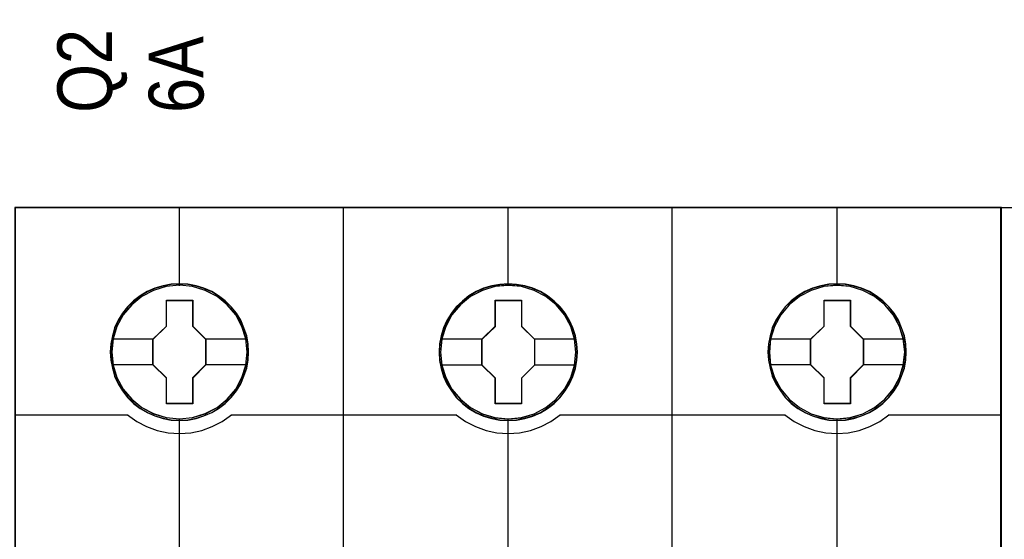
# Model space of a CAD drawing. Header units: millimetres. Extents: x -1290 to 1795, y -4192 to -1311.
# Tile 979 of 1056: x 1484.17 to 1494.95, y -2159.64 to -2153.95. Entities that reach past the tile are written whole.
import ezdxf

# ---------------------------------------------------------------- set-up
doc = ezdxf.new("R2010")
doc.units = ezdxf.units.MM
doc.layers.add('45', color=7, linetype='Continuous')
doc.layers.add('Aparatura', color=7, linetype='Continuous', lineweight=13)
doc.styles.get("Standard").update_dxf_attribs({"font": 'ARIALN.TTF', "width": 0.8})

# ---------------------------------------------------------------- blocks, each defined once
blk = doc.blocks.new('*C262')
at = {"layer": '45', "color": 7}
for points in [[(414.433141, -83.688793), (396.424224, -83.688793), (396.424224, -165.717356), (414.433141, -165.717356), (432.430921, -165.717356), (450.439838, -165.717356), (450.439838, -83.688793), (432.430921, -83.688793), (414.433141, -83.688793)], [(409.21782, -91.610476), (409.195465, -91.157712), (409.12281, -90.710469), (408.966324, -90.279791), (408.787483, -89.865677), (408.552753, -89.47365), (408.273314, -89.125794), (407.943575, -88.805546), (407.574714, -88.529471), (407.205854, -88.286524), (406.775516, -88.104314), (406.345179, -87.977319), (405.886898, -87.894496), (405.434206, -87.866889), (404.975924, -87.894496), (404.53441, -87.977319), (404.087306, -88.104314), (403.673735, -88.286524), (403.28252, -88.529471), (402.924837, -88.805546), (402.589509, -89.125794), (402.321247, -89.47365), (402.080929, -89.865677), (401.879732, -90.279791), (401.762367, -90.710469), (401.672947, -91.157712), (401.639414, -91.610476), (401.672947, -92.057719), (401.762367, -92.493919), (401.879732, -92.930119), (402.080929, -93.344232), (402.321247, -93.730739), (402.589509, -94.095159), (402.924837, -94.415407), (403.28252, -94.691482), (403.673735, -94.923386), (404.087306, -95.105596), (404.53441, -95.243634), (404.975924, -95.331978), (405.434206, -95.354064), (405.886898, -95.331978), (406.345179, -95.243634), (406.775516, -95.105596), (407.205854, -94.923386), (407.574714, -94.691482), (407.943575, -94.415407), (408.273314, -94.095159), (408.552753, -93.730739), (408.787483, -93.344232), (408.966324, -92.930119), (409.12281, -92.493919), (409.195465, -92.057719), (409.21782, -91.610476)], [(409.21782, -91.610476), (409.195465, -91.157712), (409.12281, -90.710469), (408.966324, -90.279791), (408.787483, -89.865677), (408.552753, -89.47365), (408.273314, -89.125794), (407.943575, -88.805546), (407.574714, -88.529471), (407.205854, -88.286524), (406.775516, -88.104314), (406.345179, -87.977319), (405.886898, -87.894496), (405.434206, -87.866889), (404.975924, -87.894496), (404.53441, -87.977319), (404.087306, -88.104314), (403.673735, -88.286524), (403.28252, -88.529471), (402.924837, -88.805546), (402.589509, -89.125794), (402.321247, -89.47365), (402.080929, -89.865677), (401.879732, -90.279791), (401.762367, -90.710469), (401.672947, -91.157712), (401.639414, -91.610476), (401.672947, -92.057719), (401.762367, -92.493919), (401.879732, -92.930119), (402.080929, -93.344232), (402.321247, -93.730739), (402.589509, -94.095159), (402.924837, -94.415407), (403.28252, -94.691482), (403.673735, -94.923386), (404.087306, -95.105596), (404.53441, -95.243634), (404.975924, -95.331978), (405.434206, -95.354064), (405.886898, -95.331978), (406.345179, -95.243634), (406.775516, -95.105596), (407.205854, -94.923386), (407.574714, -94.691482), (407.943575, -94.415407), (408.273314, -94.095159), (408.552753, -93.730739), (408.787483, -93.344232), (408.966324, -92.930119), (409.12281, -92.493919), (409.195465, -92.057719), (409.21782, -91.610476)], [(427.215863, -91.615863), (427.193507, -91.163099), (427.120851, -90.715856), (426.96436, -90.285178), (426.785514, -89.871064), (426.550777, -89.479036), (426.27133, -89.131181), (425.941581, -88.810933), (425.578299, -88.529335), (425.203839, -88.29191), (424.773489, -88.1097), (424.34314, -87.982705), (423.884846, -87.899883), (423.43214, -87.872275), (422.979435, -87.899883), (422.532318, -87.982705), (422.085202, -88.1097), (421.671619, -88.29191), (421.280392, -88.529335), (420.922699, -88.810933), (420.587362, -89.131181), (420.324681, -89.479036), (420.078767, -89.871064), (419.883153, -90.285178), (419.760196, -90.715856), (419.670773, -91.163099), (419.642828, -91.615863), (419.670773, -92.063106), (419.760196, -92.499305), (419.883153, -92.935505), (420.078767, -93.349619), (420.324681, -93.736125), (420.587362, -94.100545), (420.922699, -94.420793), (421.280392, -94.696869), (421.671619, -94.928773), (422.085202, -95.110983), (422.532318, -95.24902), (422.979435, -95.337365), (423.43214, -95.359451), (423.884846, -95.337365), (424.34314, -95.24902), (424.773489, -95.110983), (425.203839, -94.928773), (425.578299, -94.696869), (425.941581, -94.420793), (426.27133, -94.100545), (426.550777, -93.736125), (426.785514, -93.349619), (426.96436, -92.935505), (427.120851, -92.499305), (427.193507, -92.063106), (427.215863, -91.615863)], [(427.215863, -91.615863), (427.193507, -91.163099), (427.120851, -90.715856), (426.96436, -90.285178), (426.785514, -89.871064), (426.550777, -89.479036), (426.27133, -89.131181), (425.941581, -88.810933), (425.578299, -88.529335), (425.203839, -88.29191), (424.773489, -88.1097), (424.34314, -87.982705), (423.884846, -87.899883), (423.43214, -87.872275), (422.979435, -87.899883), (422.532318, -87.982705), (422.085202, -88.1097), (421.671619, -88.29191), (421.280392, -88.529335), (420.922699, -88.810933), (420.587362, -89.131181), (420.324681, -89.479036), (420.078767, -89.871064), (419.883153, -90.285178), (419.760196, -90.715856), (419.670773, -91.163099), (419.642828, -91.615863), (419.670773, -92.063106), (419.760196, -92.499305), (419.883153, -92.935505), (420.078767, -93.349619), (420.324681, -93.736125), (420.587362, -94.100545), (420.922699, -94.420793), (421.280392, -94.696869), (421.671619, -94.928773), (422.085202, -95.110983), (422.532318, -95.24902), (422.979435, -95.337365), (423.43214, -95.359451), (423.884846, -95.337365), (424.34314, -95.24902), (424.773489, -95.110983), (425.203839, -94.928773), (425.578299, -94.696869), (425.941581, -94.420793), (426.27133, -94.100545), (426.550777, -93.736125), (426.785514, -93.349619), (426.96436, -92.935505), (427.120851, -92.499305), (427.193507, -92.063106), (427.215863, -91.615863)], [(427.19975, -91.616761), (427.17749, -91.165842), (427.105142, -90.720423), (426.949318, -90.2915), (426.771232, -89.879075), (426.537495, -89.488645), (426.259236, -89.142208), (425.930891, -88.823266), (425.569155, -88.542816), (425.196288, -88.306359), (424.76777, -88.124892), (424.339251, -87.998415), (423.882907, -87.915929), (423.432128, -87.888434), (422.981349, -87.915929), (422.536135, -87.998415), (422.090921, -88.124892), (421.679099, -88.306359), (421.289537, -88.542816), (420.933365, -88.823266), (420.599455, -89.142208), (420.337892, -89.488645), (420.093024, -89.879075), (419.898243, -90.2915), (419.775809, -90.720423), (419.686767, -91.165842), (419.658941, -91.616761), (419.686767, -92.06218), (419.775809, -92.496602), (419.898243, -92.931023), (420.093024, -93.343449), (420.337892, -93.728379), (420.599455, -94.091313), (420.933365, -94.410256), (421.289537, -94.685206), (421.679099, -94.916164), (422.090921, -95.097632), (422.536135, -95.235107), (422.981349, -95.323091), (423.432128, -95.345087), (423.882907, -95.323091), (424.339251, -95.235107), (424.76777, -95.097632), (425.196288, -94.916164), (425.569155, -94.685206), (425.930891, -94.410256), (426.259236, -94.091313), (426.537495, -93.728379), (426.771232, -93.343449), (426.949318, -92.931023), (427.105142, -92.496602), (427.17749, -92.06218), (427.19975, -91.616761)], [(445.219277, -91.610476), (445.196922, -91.157712), (445.124268, -90.710469), (444.967782, -90.279791), (444.78894, -89.865677), (444.554211, -89.47365), (444.274771, -89.125794), (443.945032, -88.805546), (443.576172, -88.529471), (443.207311, -88.286524), (442.776974, -88.104314), (442.346637, -87.977319), (441.888356, -87.894496), (441.435663, -87.866889), (440.977382, -87.894496), (440.535867, -87.977319), (440.088764, -88.104314), (439.675193, -88.286524), (439.283977, -88.529471), (438.926294, -88.805546), (438.590966, -89.125794), (438.328293, -89.47365), (438.082386, -89.865677), (437.881189, -90.279791), (437.763825, -90.710469), (437.674404, -91.157712), (437.640871, -91.610476), (437.674404, -92.057719), (437.763825, -92.493919), (437.881189, -92.930119), (438.082386, -93.344232), (438.328293, -93.730739), (438.590966, -94.095159), (438.926294, -94.415407), (439.283977, -94.691482), (439.675193, -94.923386), (440.088764, -95.105596), (440.535867, -95.243634), (440.977382, -95.331978), (441.435663, -95.354064), (441.888356, -95.331978), (442.346637, -95.243634), (442.776974, -95.105596), (443.207311, -94.923386), (443.576172, -94.691482), (443.945032, -94.415407), (444.274771, -94.095159), (444.554211, -93.730739), (444.78894, -93.344232), (444.967782, -92.930119), (445.124268, -92.493919), (445.196922, -92.057719), (445.219277, -91.610476)], [(445.219277, -91.610476), (445.196922, -91.157712), (445.124268, -90.710469), (444.967782, -90.279791), (444.78894, -89.865677), (444.554211, -89.47365), (444.274771, -89.125794), (443.945032, -88.805546), (443.576172, -88.529471), (443.207311, -88.286524), (442.776974, -88.104314), (442.346637, -87.977319), (441.888356, -87.894496), (441.435663, -87.866889), (440.977382, -87.894496), (440.535867, -87.977319), (440.088764, -88.104314), (439.675193, -88.286524), (439.283977, -88.529471), (438.926294, -88.805546), (438.590966, -89.125794), (438.328293, -89.47365), (438.082386, -89.865677), (437.881189, -90.279791), (437.763825, -90.710469), (437.674404, -91.157712), (437.640871, -91.610476), (437.674404, -92.057719), (437.763825, -92.493919), (437.881189, -92.930119), (438.082386, -93.344232), (438.328293, -93.730739), (438.590966, -94.095159), (438.926294, -94.415407), (439.283977, -94.691482), (439.675193, -94.923386), (440.088764, -95.105596), (440.535867, -95.243634), (440.977382, -95.331978), (441.435663, -95.354064), (441.888356, -95.331978), (442.346637, -95.243634), (442.776974, -95.105596), (443.207311, -94.923386), (443.576172, -94.691482), (443.945032, -94.415407), (444.274771, -94.095159), (444.554211, -93.730739), (444.78894, -93.344232), (444.967782, -92.930119), (445.124268, -92.493919), (445.196922, -92.057719), (445.219277, -91.610476)], [(445.203165, -91.610476), (445.180899, -91.159667), (445.108537, -90.714354), (444.952679, -90.285535), (444.774556, -89.873209), (444.540769, -89.482873), (444.262451, -89.13652), (443.934037, -88.817654), (443.566658, -88.54277), (443.199279, -88.300872), (442.77067, -88.119448), (442.342061, -87.993002), (441.88562, -87.910536), (441.434746, -87.883048), (440.978305, -87.910536), (440.538563, -87.993002), (440.093255, -88.119448), (439.681345, -88.300872), (439.291701, -88.54277), (438.935454, -88.817654), (438.601473, -89.13652), (438.339855, -89.482873), (438.094935, -89.873209), (437.894547, -90.285535), (437.777653, -90.714354), (437.688592, -91.159667), (437.655194, -91.610476), (437.688592, -92.055789), (437.777653, -92.490106), (437.894547, -92.924422), (438.094935, -93.336749), (438.339855, -93.721586), (438.601473, -94.084433), (438.935454, -94.403299), (439.291701, -94.678183), (439.681345, -94.909086), (440.093255, -95.090509), (440.538563, -95.227951), (440.978305, -95.315914), (441.434746, -95.337905), (441.88562, -95.315914), (442.342061, -95.227951), (442.77067, -95.090509), (443.199279, -94.909086), (443.566658, -94.678183), (443.934037, -94.403299), (444.262451, -94.084433), (444.540769, -93.721586), (444.774556, -93.336749), (444.952679, -92.924422), (445.108537, -92.490106), (445.180899, -92.055789), (445.203165, -91.610476)], [(404.718896, -88.768222), (406.160604, -88.768222), (406.160604, -90.183891), (406.881458, -90.891726), (406.881458, -92.312924), (406.160604, -93.031819), (406.160604, -94.441958), (404.718896, -94.441958), (404.718896, -93.031819), (403.981147, -92.312924), (403.981147, -90.891726), (404.718896, -90.183891), (404.718896, -88.768222)], [(404.718896, -88.768222), (406.160604, -88.768222), (406.160604, -88.768222), (406.160604, -90.183891), (406.160604, -90.183891), (406.881458, -90.891726), (406.881458, -90.891726), (406.881458, -92.312924), (406.881458, -92.312924), (406.160604, -93.031819), (406.160604, -93.031819), (406.160604, -94.441958), (406.160604, -94.441958), (404.718896, -94.441958), (404.718896, -94.441958), (404.718896, -93.031819), (404.718896, -93.031819), (403.981147, -92.312924), (403.981147, -92.312924), (403.981147, -90.891726), (403.981147, -90.891726), (404.718896, -90.183891), (404.718896, -90.183891), (404.718896, -88.768222), (404.718896, -88.768222)], [(404.726811, -88.784382), (406.152501, -88.784382), (406.152501, -90.191987), (406.865345, -90.895789), (406.865345, -92.308892), (406.152501, -93.023692), (406.152501, -94.425798), (404.726811, -94.425798), (404.726811, -93.023692), (403.99726, -92.308892), (403.99726, -90.895789), (404.726811, -90.191987), (404.726811, -88.784382)], [(422.722376, -88.768222), (424.164214, -88.768222), (424.164214, -90.189385), (424.879501, -90.897202), (424.879501, -92.318365), (424.164214, -93.037241), (424.164214, -94.447344), (422.722376, -94.447344), (422.722376, -93.037241), (421.984561, -92.318365), (421.984561, -90.897202), (422.722376, -90.189385), (422.722376, -88.768222)], [(422.722376, -88.768222), (424.164214, -88.768222), (424.164214, -88.768222), (424.164214, -90.189385), (424.164214, -90.189385), (424.879501, -90.897202), (424.879501, -90.897202), (424.879501, -92.318365), (424.879501, -92.318365), (424.164214, -93.037241), (424.164214, -93.037241), (424.164214, -94.447344), (424.164214, -94.447344), (422.722376, -94.447344), (422.722376, -94.447344), (422.722376, -93.037241), (422.722376, -93.037241), (421.984561, -92.318365), (421.984561, -92.318365), (421.984561, -90.897202), (421.984561, -90.897202), (422.722376, -90.189385), (422.722376, -90.189385), (422.722376, -88.768222), (422.722376, -88.768222)], [(422.730276, -88.784382), (424.156064, -88.784382), (424.156064, -90.197457), (424.863388, -90.901246), (424.863388, -92.314321), (424.156064, -93.029106), (424.156064, -94.431185), (422.730276, -94.431185), (422.730276, -93.029106), (422.000674, -92.314321), (422.000674, -90.901246), (422.730276, -90.197457), (422.730276, -88.784382)], [(440.720158, -88.768222), (442.161996, -88.768222), (442.161996, -90.183891), (442.882916, -90.891726), (442.882916, -92.312924), (442.161996, -93.031819), (442.161996, -94.441958), (440.720158, -94.441958), (440.720158, -93.031819), (439.987975, -92.312924), (439.987975, -90.891726), (440.720158, -90.183891), (440.720158, -88.768222)], [(440.720158, -88.768222), (442.161996, -88.768222), (442.161996, -88.768222), (442.161996, -90.183891), (442.161996, -90.183891), (442.882916, -90.891726), (442.882916, -90.891726), (442.882916, -92.312924), (442.882916, -92.312924), (442.161996, -93.031819), (442.161996, -93.031819), (442.161996, -94.441958), (442.161996, -94.441958), (440.720158, -94.441958), (440.720158, -94.441958), (440.720158, -93.031819), (440.720158, -93.031819), (439.987975, -92.312924), (439.987975, -92.312924), (439.987975, -90.891726), (439.987975, -90.891726), (440.720158, -90.183891), (440.720158, -90.183891), (440.720158, -88.768222), (440.720158, -88.768222)], [(440.728121, -88.784382), (442.153909, -88.784382), (442.153909, -90.191987), (442.866803, -90.895789), (442.866803, -92.308892), (442.153909, -93.023692), (442.153909, -94.425798), (440.728121, -94.425798), (440.728121, -93.023692), (440.004088, -92.308892), (440.004088, -90.895789), (440.728121, -90.191987), (440.728121, -88.784382)]]:
    blk.add_lwpolyline(points, close=True, dxfattribs=at)
at = {"layer": '45', "color": 139}
for points in [[(414.433141, -83.688793), (396.424224, -83.688793), (396.424224, -165.717356), (414.433141, -165.717356), (432.430921, -165.717356), (450.439838, -165.717356), (450.439838, -83.688793), (432.430921, -83.688793), (414.433141, -83.688793)], [(414.43851, -83.704953), (396.440337, -83.704953), (396.440337, -165.701197), (414.43851, -165.701197), (432.425552, -165.701197), (450.423725, -165.701197), (450.423725, -83.704953), (432.425552, -83.704953), (414.43851, -83.704953)], [(409.135465, -91.605022), (409.062798, -90.887167), (408.855974, -90.202443), (408.514993, -89.567417), (408.056627, -89.009698), (407.492053, -88.562419), (406.849222, -88.225579), (406.150492, -88.015745), (405.429403, -87.949481), (404.708313, -88.015745), (404.020763, -88.225579), (403.377932, -88.562419), (402.813358, -89.009698), (402.354991, -89.567417), (402.014011, -90.202443), (401.796008, -90.887167), (401.72893, -91.605022), (401.796008, -92.317356), (402.014011, -93.007602), (402.354991, -93.631584), (402.813358, -94.189302), (403.377932, -94.642103), (404.020763, -94.978943), (404.708313, -95.1943), (405.429403, -95.266086), (406.150492, -95.1943), (406.849222, -94.978943), (407.492053, -94.642103), (408.056627, -94.189302), (408.514993, -93.631584), (408.855974, -93.007602), (409.062798, -92.317356), (409.135465, -91.605022)], [(409.140836, -91.605022), (409.068171, -90.887167), (408.861353, -90.202443), (408.514793, -89.572939), (408.05085, -89.01522), (407.497472, -88.562419), (406.85466, -88.231101), (406.155951, -88.015745), (405.434883, -87.949481), (404.713815, -88.015745), (404.015106, -88.231101), (403.377883, -88.562419), (402.818916, -89.01522), (402.349383, -89.572939), (402.008413, -90.202443), (401.801595, -90.887167), (401.72893, -91.605022), (401.801595, -92.317356), (402.008413, -93.007602), (402.349383, -93.637106), (402.818916, -94.194824), (403.377883, -94.647625), (404.015106, -94.984465), (404.713815, -95.1943), (405.434883, -95.266086), (406.155951, -95.1943), (406.85466, -94.984465), (407.497472, -94.647625), (408.05085, -94.194824), (408.514793, -93.637106), (408.861353, -93.007602), (409.068171, -92.317356), (409.140836, -91.605022)], [(427.13888, -91.605022), (427.060605, -90.887167), (426.853737, -90.202443), (426.512685, -89.572939), (426.054221, -89.01522), (425.489528, -88.562419), (424.84656, -88.231101), (424.153273, -88.015745), (423.42644, -87.949481), (422.705198, -88.015745), (422.017502, -88.231101), (421.374534, -88.562419), (420.809841, -89.01522), (420.351377, -89.572939), (420.010325, -90.202443), (419.797866, -90.887167), (419.725183, -91.605022), (419.797866, -92.317356), (420.010325, -93.007602), (420.351377, -93.637106), (420.809841, -94.194824), (421.374534, -94.647625), (422.017502, -94.984465), (422.705198, -95.1943), (423.42644, -95.266086), (424.153273, -95.1943), (424.84656, -94.984465), (425.489528, -94.647625), (426.054221, -94.194824), (426.512685, -93.637106), (426.853737, -93.007602), (427.060605, -92.317356), (427.13888, -91.605022)], [(427.13888, -91.610409), (427.066196, -90.892553), (426.859328, -90.207829), (426.512685, -89.572803), (426.04863, -89.015085), (425.495119, -88.562284), (424.852151, -88.230966), (424.153273, -88.021131), (423.432031, -87.954867), (422.710789, -88.021131), (422.011911, -88.230966), (421.374534, -88.562284), (420.815432, -89.015085), (420.351377, -89.572803), (420.004734, -90.207829), (419.797866, -90.892553), (419.725183, -91.610409), (419.797866, -92.322742), (420.004734, -93.012988), (420.351377, -93.63697), (420.815432, -94.194689), (421.374534, -94.64749), (422.011911, -94.98433), (422.710789, -95.199686), (423.432031, -95.271472), (424.153273, -95.199686), (424.852151, -94.98433), (425.495119, -94.64749), (426.04863, -94.194689), (426.512685, -93.63697), (426.859328, -93.012988), (427.066196, -92.322742), (427.13888, -91.610409)], [(445.136923, -91.610409), (445.06424, -90.892553), (444.857372, -90.207829), (444.516319, -89.572803), (444.046673, -89.015085), (443.493162, -88.562284), (442.850194, -88.230966), (442.151316, -88.021131), (441.430074, -87.954867), (440.708832, -88.021131), (440.009954, -88.230966), (439.372578, -88.562284), (438.813475, -89.015085), (438.34942, -89.572803), (438.002777, -90.207829), (437.795909, -90.892553), (437.723226, -91.610409), (437.795909, -92.322742), (438.002777, -93.012988), (438.34942, -93.63697), (438.813475, -94.194689), (439.372578, -94.64749), (440.009954, -94.98433), (440.708832, -95.199686), (441.430074, -95.271472), (442.151316, -95.199686), (442.850194, -94.98433), (443.493162, -94.64749), (444.046673, -94.194689), (444.516319, -93.63697), (444.857372, -93.012988), (445.06424, -92.322742), (445.136923, -91.610409)], [(445.136923, -91.605022), (445.058646, -90.887167), (444.851772, -90.202443), (444.51071, -89.572939), (444.052232, -89.01522), (443.487522, -88.562419), (442.844535, -88.231101), (442.151228, -88.015745), (441.429964, -87.949481), (440.70311, -88.015745), (440.015393, -88.231101), (439.372406, -88.562419), (438.807696, -89.01522), (438.349219, -89.572939), (438.008156, -90.202443), (437.795691, -90.887167), (437.728597, -91.605022), (437.795691, -92.317356), (438.008156, -93.007602), (438.349219, -93.637106), (438.807696, -94.194824), (439.372406, -94.647625), (440.015393, -94.984465), (440.70311, -95.1943), (441.429964, -95.266086), (442.151228, -95.1943), (442.844535, -94.984465), (443.487522, -94.647625), (444.052232, -94.194824), (444.51071, -93.637106), (444.851772, -93.007602), (445.058646, -92.317356), (445.136923, -91.605022)]]:
    blk.add_lwpolyline(points, close=True, dxfattribs=at)
for points in [[(405.41698, -83.688793), (405.41698, -87.976413)], [(414.422268, -102.489325), (414.422268, -83.688793)], [(423.415023, -83.688793), (423.415023, -87.976413)], [(432.409569, -102.489325), (432.409569, -83.688793)], [(441.413066, -83.688793), (441.413066, -87.976413)], [(396.424224, -95.052423), (402.624087, -95.052423)], [(402.590071, -95.052423), (403.093895, -95.404519), (403.636904, -95.688468), (404.2191, -95.898591), (404.81809, -96.029207), (405.433874, -96.063281), (406.049658, -96.029207), (406.654246, -95.898591), (407.230844, -95.688468), (407.773854, -95.404519), (408.283275, -95.052423)], [(405.41698, -95.24454), (405.41698, -102.489325)], [(408.251049, -95.052423), (420.622131, -95.052423)], [(420.588115, -95.052423), (421.091958, -95.404519), (421.634989, -95.688468), (422.217209, -95.898591), (422.816222, -96.029207), (423.432031, -96.063281), (424.04784, -96.029207), (424.646854, -95.898591), (425.229073, -95.688468), (425.772104, -95.404519), (426.275947, -95.052423)], [(423.415023, -95.24454), (423.415023, -102.489325)], [(426.241932, -95.052423), (438.613013, -95.052423)], [(438.580787, -95.052423), (439.090208, -95.404519), (439.633218, -95.688468), (440.209816, -95.898591), (440.814404, -96.029207), (441.430188, -96.063281), (442.045972, -96.029207), (442.644962, -95.898591), (443.22156, -95.688468), (443.770167, -95.404519), (444.273991, -95.052423)], [(441.413066, -95.24454), (441.413066, -102.489325)], [(444.239975, -95.052423), (450.439838, -95.052423)]]:
    blk.add_lwpolyline(points, dxfattribs=at)
at = {"layer": '45', "color": 59}
blk.add_lwpolyline([(414.422268, -102.489325), (414.422268, -83.688793)], dxfattribs=at)
blk.add_lwpolyline([(409.203497, -91.610476), (409.181232, -91.159667), (409.108869, -90.714354), (408.953012, -90.285535), (408.774888, -89.873209), (408.541102, -89.482873), (408.262784, -89.13652), (407.93437, -88.817654), (407.56699, -88.54277), (407.199611, -88.300872), (406.771002, -88.119448), (406.342393, -87.993002), (405.885953, -87.910536), (405.435078, -87.883048), (404.978638, -87.910536), (404.538896, -87.993002), (404.093588, -88.119448), (403.681678, -88.300872), (403.292034, -88.54277), (402.935787, -88.817654), (402.601806, -89.13652), (402.334621, -89.482873), (402.095268, -89.873209), (401.89488, -90.285535), (401.777986, -90.714354), (401.688925, -91.159667), (401.655527, -91.610476), (401.688925, -92.055789), (401.777986, -92.490106), (401.89488, -92.924422), (402.095268, -93.336749), (402.334621, -93.721586), (402.601806, -94.084433), (402.935787, -94.403299), (403.292034, -94.678183), (403.681678, -94.909086), (404.093588, -95.090509), (404.538896, -95.227951), (404.978638, -95.315914), (405.435078, -95.337905), (405.885953, -95.315914), (406.342393, -95.227951), (406.771002, -95.090509), (407.199611, -94.909086), (407.56699, -94.678183), (407.93437, -94.403299), (408.262784, -94.084433), (408.541102, -93.721586), (408.774888, -93.336749), (408.953012, -92.924422), (409.108869, -92.490106), (409.181232, -92.055789), (409.203497, -91.610476)], close=True, dxfattribs=at)
at = {"layer": '45', "color": 7}
for points in [[(401.711026, -90.879714), (404.015163, -90.879714)], [(406.847442, -90.879714), (409.146207, -90.879714)], [(419.714441, -90.8851), (422.018577, -90.8851)], [(424.845485, -90.8851), (427.144251, -90.8851)], [(437.712484, -90.879714), (440.021991, -90.879714)], [(442.8489, -90.879714), (445.147665, -90.879714)], [(401.711026, -92.292761), (404.015163, -92.292761)], [(406.847442, -92.292761), (409.146207, -92.292761)], [(419.714441, -92.298148), (422.018577, -92.298148)], [(424.845485, -92.298148), (427.144251, -92.298148)], [(437.712484, -92.292761), (440.021991, -92.292761)], [(442.8489, -92.292761), (445.147665, -92.292761)]]:
    blk.add_lwpolyline(points, dxfattribs=at)
blk = doc.blocks.new('*U263')
at = {"layer": '45', "color": 7}
blk.add_lwpolyline([(450.405822, -83.681611), (468.403865, -83.681611), (468.403865, -83.681611), (468.403865, -166.649213), (468.403865, -166.649213), (450.405822, -166.649213), (450.405822, -166.649213), (450.405822, -83.681611), (450.405822, -83.681611)], close=True, dxfattribs=at)
at = {"layer": '45', "color": 59}
blk.add_lwpolyline([(450.411193, -83.686998), (468.398494, -83.686998), (468.398494, -166.643827), (450.411193, -166.643827), (450.411193, -83.686998)], close=True, dxfattribs=at)

msp = doc.modelspace()

# ---------------------------------------------------------------- block references
at = {"layer": 'Aparatura', "color": 7, "lineweight": 13, "xscale": 0.2, "yscale": 0.2, "zscale": 0.2}
msp.add_blockref('*U263', (1404.829, -2139.272), dxfattribs=at)
at = {"layer": 'Aparatura', "color": 7, "lineweight": 13}
ref = msp.add_blockref('*C262', (1404.829, -2139.272), dxfattribs=dict(at, xscale=0.2, yscale=0.2, zscale=0.2))
ref.add_attrib('Oznaczenie', 'Q2', (1485.179, -2154.972), dxfattribs={"layer": '0', "height": 0.6, "rotation": 90, "flags": 2})
ref.add_attrib('Pr¹d znamionowy', '6A', (1486.179, -2154.972), dxfattribs={"layer": '0', "height": 0.6, "rotation": 90, "flags": 2})

doc.saveas('drawing.dxf')
